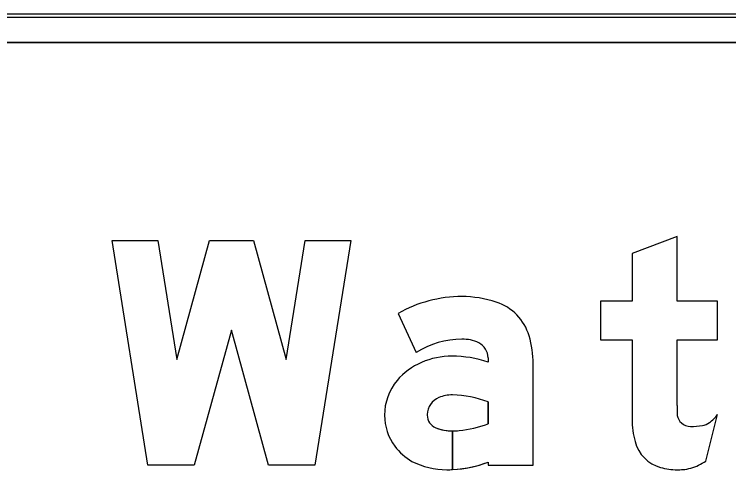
# Model space of a CAD drawing. Extents: x 1806251 to 1809821, y 414895 to 422886.
# Drawn here: x 1809676.972 to 1809677.479, y 415202.656 to 415202.981 of the extents above; entities that cross this region are included whole.
import ezdxf

# ---------------------------------------------------------------- set-up
doc = ezdxf.new("R2010")
doc.units = 0
for name, color, linetype in [('GSBWFILL', 7, 'Continuous'), ('GSCOLORFILL', 7, 'Continuous'), ('GSOUTLINE', 7, 'Continuous')]:
    doc.layers.add(name, color=color, linetype=linetype)

msp = doc.modelspace()

# ---------------------------------------------------------------- linework, layer by layer
at = {"layer": 'GSBWFILL'}
for p, q in [((1809678.4955, 415202.9805), (1809676.6955, 415202.9805)), ((1809676.6955, 415202.9605), (1809678.4955, 415202.9605)), ((1809677.46308, 415202.6626), (1809677.4715, 415202.69573))]:
    msp.add_line(p, q, dxfattribs=at)
msp.add_lwpolyline([(1809677.1259, 415202.75563), (1809677.0995, 415202.65963), (1809677.06655, 415202.65963), (1809677.0411, 415202.81963), (1809677.0735, 415202.81963), (1809677.08699, 415202.73483), (1809677.11031, 415202.81963), (1809677.14149, 415202.81963), (1809677.16481, 415202.73483), (1809677.1783, 415202.81963), (1809677.2107, 415202.81963), (1809677.18525, 415202.65963), (1809677.1523, 415202.65963)], close=True, dxfattribs=at)
for points in [[(1809677.4427, 415202.70203), (1809677.4427, 415202.74883), (1809677.4715, 415202.74883), (1809677.4715, 415202.77643), (1809677.4427, 415202.77643), (1809677.4427, 415202.82243), (1809677.4107, 415202.81029), (1809677.4107, 415202.77643), (1809677.3883, 415202.77643), (1809677.3883, 415202.74883), (1809677.4107, 415202.74883), (1809677.4107, 415202.69236)], [(1809677.24433, 415202.76761), (1809677.25717, 415202.73988)], [(1809677.3083, 415202.73598), (1809677.3083, 415202.73303)], [(1809677.3083, 415202.66187), (1809677.3083, 415202.65963), (1809677.3403, 415202.65963), (1809677.3403, 415202.73183)], [(1809677.3083, 415202.70471), (1809677.3083, 415202.68916)], [(1809677.2831, 415202.65653), (1809677.2831, 415202.68399)], [(1809677.28311, 415202.68399), (1809677.28311, 415202.65653)]]:
    msp.add_lwpolyline(points, dxfattribs=at)
for centre, major_axis, ratio, start_param, end_param in [((1809677.28972, 415202.68792), (0, 0.09171), 0.999998, 0, 0.517719), ((1809677.28972, 415202.70131), (0, 0.07832), 0.999998, 5.96613, 6.283185), ((1809677.30291, 415202.74152), (0, 0.036), 0.999998, 4.997165, 5.96613), ((1809677.28972, 415202.68792), (0, 0.06131), 0.999998, 0, 0.559495), ((1809677.29086, 415202.72502), (0, 0.02424), 0.999998, 5.822746, 6.330435), ((1809677.26979, 415202.73183), (0, 0.07051), 0.999998, 4.712389, 4.997165), ((1809677.2963, 415202.73598), (0, 0.012), 0.999998, 4.712389, 5.822746), ((1809677.27888, 415202.69052), (0, 0.04588), 0.999998, 0.399285, 0.87593), ((1809677.28264, 415202.68235), (0, 0.05487), 0.999998, 0, 0.404512), ((1809677.28264, 415202.65644), (0, 0.08078), 0.999998, 5.959871, 6.283185), ((1809677.27324, 415202.69522), (0, 0.03854), 0.999998, 0.87593, 1.570796), ((1809677.2787, 415202.69526), (0, 0.0136), 0.999998, 0.408547, 1.530785), ((1809677.28249, 415202.6865), (0, 0.02314), 0.999998, 6.259455, 6.691732), ((1809677.28081, 415202.631), (0, 0.07867), 0.999998, 5.926185, 6.254823), ((1809677.64301, 415202.70203), (0, 0.20031), 0.999994, 1.570796, 1.606005), ((1809677.27153, 415202.69522), (0, 0.03683), 0.999998, 1.570796, 2.21394), ((1809677.27959, 415202.69522), (0, 0.01449), 0.999998, 1.530785, 1.570796), ((1809677.2747, 415202.69522), (0, 0.0096), 0.999998, 1.570796, 2.757027), ((1809677.47279, 415202.69236), (0, 0.06209), 0.999994, 1.570796, 1.830698), ((1809677.45189, 415202.69654), (0, 0.0092), 0.999994, 1.74085, 2.407828), ((1809677.45044, 415202.71143), (0, 0.02627), 0.999994, 3.756278, 4.071638), ((1809677.28124, 415202.75799), (0, 0.07396), 0.999998, 3.228562, 3.516221), ((1809677.45218, 415202.69686), (0, 0.00963), 0.999994, 2.407828, 3.141593), ((1809677.45218, 415202.73776), (0, 0.05053), 0.999994, 3.141593, 3.310762), ((1809677.45867, 415202.69977), (0, 0.012), 0.999994, 3.310762, 3.756278), ((1809677.2831, 415202.71599), (0, 0.032), 0.999998, 2.757027, 3.141593), ((1809677.2831, 415202.71599), (0, 0.032), 0.999998, 3.141843, 3.28451), ((1809677.2748, 415202.69767), (0, 0.04092), 0.999998, 2.21394, 2.611125), ((1809677.43791, 415202.68309), (0, 0.026), 0.999994, 1.830698, 2.869526), ((1809677.27899, 415202.71149), (0, 0.05506), 0.999998, 2.672443, 3.141593), ((1809677.27899, 415202.7381), (0, 0.08167), 0.999998, 3.192057, 3.508644), ((1809677.44167, 415202.69408), (0, 0.03807), 0.999994, 3.427755, 3.738844), ((1809677.27899, 415202.7381), (0, 0.08167), 0.999998, 3.141593, 3.191959), ((1809677.4427, 415202.70024), (0, 0.04381), 0.999994, 2.869526, 3.141593), ((1809677.4427, 415202.71953), (0, 0.0631), 0.999994, 3.141593, 3.205734), ((1809677.44508, 415202.68251), (0, 0.026), 0.999994, 3.205734, 3.427755)]:
    msp.add_ellipse(centre, major_axis=major_axis, ratio=ratio, start_param=start_param, end_param=end_param, dxfattribs=at)
at = {"layer": 'GSCOLORFILL'}
for p, q in [((1809678.4955, 415202.9805), (1809676.6955, 415202.9805)), ((1809678.4955, 415202.9805), (1809676.6955, 415202.9805)), ((1809678.4955, 415202.9805), (1809676.6955, 415202.9805)), ((1809676.6955, 415202.9785), (1809678.4955, 415202.9785)), ((1809676.6955, 415202.9605), (1809678.4955, 415202.9605)), ((1809677.46308, 415202.6626), (1809677.4715, 415202.69573))]:
    msp.add_line(p, q, dxfattribs=at)
msp.add_lwpolyline([(1809677.1259, 415202.75563), (1809677.0995, 415202.65963), (1809677.06655, 415202.65963), (1809677.0411, 415202.81963), (1809677.0735, 415202.81963), (1809677.08699, 415202.73483), (1809677.11031, 415202.81963), (1809677.14149, 415202.81963), (1809677.16481, 415202.73483), (1809677.1783, 415202.81963), (1809677.2107, 415202.81963), (1809677.18525, 415202.65963), (1809677.1523, 415202.65963)], close=True, dxfattribs=at)
for points in [[(1809677.4427, 415202.70203), (1809677.4427, 415202.74883), (1809677.4715, 415202.74883), (1809677.4715, 415202.77643), (1809677.4427, 415202.77643), (1809677.4427, 415202.82243), (1809677.4107, 415202.81029), (1809677.4107, 415202.77643), (1809677.3883, 415202.77643), (1809677.3883, 415202.74883), (1809677.4107, 415202.74883), (1809677.4107, 415202.69236)], [(1809677.24433, 415202.76761), (1809677.25717, 415202.73988)], [(1809677.3083, 415202.73598), (1809677.3083, 415202.73303)], [(1809677.3083, 415202.66187), (1809677.3083, 415202.65963), (1809677.3403, 415202.65963), (1809677.3403, 415202.73183)], [(1809677.3083, 415202.70471), (1809677.3083, 415202.68916)], [(1809677.2831, 415202.65653), (1809677.2831, 415202.68399)], [(1809677.28311, 415202.68399), (1809677.28311, 415202.65653)]]:
    msp.add_lwpolyline(points, dxfattribs=at)
for centre, major_axis, ratio, start_param, end_param in [((1809677.28972, 415202.68792), (0, 0.09171), 0.999998, 0, 0.517719), ((1809677.28972, 415202.70131), (0, 0.07832), 0.999998, 5.96613, 6.283185), ((1809677.30291, 415202.74152), (0, 0.036), 0.999998, 4.997165, 5.96613), ((1809677.28972, 415202.68792), (0, 0.06131), 0.999998, 0, 0.559495), ((1809677.29086, 415202.72502), (0, 0.02424), 0.999998, 5.822746, 6.330435), ((1809677.26979, 415202.73183), (0, 0.07051), 0.999998, 4.712389, 4.997165), ((1809677.2963, 415202.73598), (0, 0.012), 0.999998, 4.712389, 5.822746), ((1809677.27888, 415202.69052), (0, 0.04588), 0.999998, 0.399285, 0.87593), ((1809677.28264, 415202.68235), (0, 0.05487), 0.999998, 0, 0.404512), ((1809677.28264, 415202.65644), (0, 0.08078), 0.999998, 5.959871, 6.283185), ((1809677.27324, 415202.69522), (0, 0.03854), 0.999998, 0.87593, 1.570796), ((1809677.2787, 415202.69526), (0, 0.0136), 0.999998, 0.408547, 1.530785), ((1809677.28249, 415202.6865), (0, 0.02314), 0.999998, 6.259455, 6.691732), ((1809677.28081, 415202.631), (0, 0.07867), 0.999998, 5.926185, 6.254823), ((1809677.64301, 415202.70203), (0, 0.20031), 0.999994, 1.570796, 1.606005), ((1809677.27153, 415202.69522), (0, 0.03683), 0.999998, 1.570796, 2.21394), ((1809677.27959, 415202.69522), (0, 0.01449), 0.999998, 1.530785, 1.570796), ((1809677.2747, 415202.69522), (0, 0.0096), 0.999998, 1.570796, 2.757027), ((1809677.47279, 415202.69236), (0, 0.06209), 0.999994, 1.570796, 1.830698), ((1809677.45189, 415202.69654), (0, 0.0092), 0.999994, 1.74085, 2.407828), ((1809677.45044, 415202.71143), (0, 0.02627), 0.999994, 3.756278, 4.071638), ((1809677.28124, 415202.75799), (0, 0.07396), 0.999998, 3.228562, 3.516221), ((1809677.45218, 415202.69686), (0, 0.00963), 0.999994, 2.407828, 3.141593), ((1809677.45218, 415202.73776), (0, 0.05053), 0.999994, 3.141593, 3.310762), ((1809677.45867, 415202.69977), (0, 0.012), 0.999994, 3.310762, 3.756278), ((1809677.2831, 415202.71599), (0, 0.032), 0.999998, 2.757027, 3.141593), ((1809677.2831, 415202.71599), (0, 0.032), 0.999998, 3.141843, 3.28451), ((1809677.2748, 415202.69767), (0, 0.04092), 0.999998, 2.21394, 2.611125), ((1809677.43791, 415202.68309), (0, 0.026), 0.999994, 1.830698, 2.869526), ((1809677.27899, 415202.71149), (0, 0.05506), 0.999998, 2.672443, 3.141593), ((1809677.27899, 415202.7381), (0, 0.08167), 0.999998, 3.192057, 3.508644), ((1809677.44167, 415202.69408), (0, 0.03807), 0.999994, 3.427755, 3.738844), ((1809677.27899, 415202.7381), (0, 0.08167), 0.999998, 3.141593, 3.191959), ((1809677.4427, 415202.70024), (0, 0.04381), 0.999994, 2.869526, 3.141593), ((1809677.4427, 415202.71953), (0, 0.0631), 0.999994, 3.141593, 3.205734), ((1809677.44508, 415202.68251), (0, 0.026), 0.999994, 3.205734, 3.427755)]:
    msp.add_ellipse(centre, major_axis=major_axis, ratio=ratio, start_param=start_param, end_param=end_param, dxfattribs=at)
at = {"layer": 'GSOUTLINE'}
for p, q in [((1809678.4955, 415202.9805), (1809676.6955, 415202.9805)), ((1809678.4955, 415202.9605), (1809676.6955, 415202.9605)), ((1809677.46308, 415202.6626), (1809677.4715, 415202.69573))]:
    msp.add_line(p, q, dxfattribs=at)
msp.add_lwpolyline([(1809677.1259, 415202.75563), (1809677.0995, 415202.65963), (1809677.06655, 415202.65963), (1809677.0411, 415202.81963), (1809677.0735, 415202.81963), (1809677.08699, 415202.73483), (1809677.11031, 415202.81963), (1809677.14149, 415202.81963), (1809677.16481, 415202.73483), (1809677.1783, 415202.81963), (1809677.2107, 415202.81963), (1809677.18525, 415202.65963), (1809677.1523, 415202.65963)], close=True, dxfattribs=at)
for points in [[(1809677.4427, 415202.70203), (1809677.4427, 415202.74883), (1809677.4715, 415202.74883), (1809677.4715, 415202.77643), (1809677.4427, 415202.77643), (1809677.4427, 415202.82243), (1809677.4107, 415202.81029), (1809677.4107, 415202.77643), (1809677.3883, 415202.77643), (1809677.3883, 415202.74883), (1809677.4107, 415202.74883), (1809677.4107, 415202.69236)], [(1809677.24433, 415202.76761), (1809677.25717, 415202.73988)], [(1809677.3083, 415202.73598), (1809677.3083, 415202.73303)], [(1809677.3083, 415202.66187), (1809677.3083, 415202.65963), (1809677.3403, 415202.65963), (1809677.3403, 415202.73183)], [(1809677.3083, 415202.68916), (1809677.3083, 415202.70471)]]:
    msp.add_lwpolyline(points, dxfattribs=at)
for centre, major_axis, ratio, start_param, end_param in [((1809677.28972, 415202.68792), (0, 0.09171), 0.999998, 6.283185, 6.800904), ((1809677.28972, 415202.70131), (0, 0.07832), 0.999998, 5.96613, 6.283185), ((1809677.30291, 415202.74152), (0, 0.036), 0.999998, 4.997165, 5.96613), ((1809677.28972, 415202.68792), (0, 0.06131), 0.999998, 0, 0.559495), ((1809677.29086, 415202.72502), (0, 0.02424), 0.999998, 5.822746, 6.330435), ((1809677.26979, 415202.73183), (0, 0.07051), 0.999998, 4.712389, 4.997165), ((1809677.2963, 415202.73598), (0, 0.012), 0.999998, 4.712389, 5.822746), ((1809677.27888, 415202.69052), (0, 0.04588), 0.999998, 0.399285, 0.87593), ((1809677.28264, 415202.68235), (0, 0.05487), 0.999998, 0, 0.404512), ((1809677.28264, 415202.65644), (0, 0.08078), 0.999998, 5.959871, 6.283185), ((1809677.27324, 415202.69522), (0, 0.03854), 0.999998, 0.87593, 1.570796), ((1809677.2787, 415202.69526), (0, 0.0136), 0.999998, 0.408547, 1.530785), ((1809677.28249, 415202.6865), (0, 0.02314), 0.999998, 6.25958, 6.691732), ((1809677.28081, 415202.631), (0, 0.07867), 0.999998, 5.926185, 6.254787), ((1809677.28301, 415202.70844), (0, 0.0012), 0.999998, 6.254787, 6.25958), ((1809677.64301, 415202.70203), (0, 0.20031), 0.999994, 1.570796, 1.606005), ((1809677.27153, 415202.69522), (0, 0.03683), 0.999998, 1.570796, 2.21394), ((1809677.27959, 415202.69522), (0, 0.01449), 0.999998, 1.530785, 1.570796), ((1809677.2747, 415202.69522), (0, 0.0096), 0.999998, 1.570796, 2.757027), ((1809677.47279, 415202.69236), (0, 0.06209), 0.999994, 1.570796, 1.830698), ((1809677.45189, 415202.69654), (0, 0.0092), 0.999994, 1.74085, 2.407828), ((1809677.45044, 415202.71143), (0, 0.02627), 0.999994, 3.756278, 4.071638), ((1809677.28124, 415202.75799), (0, 0.07396), 0.999998, 3.228562, 3.516221), ((1809677.45218, 415202.69686), (0, 0.00963), 0.999994, 2.407828, 3.141593), ((1809677.45218, 415202.73776), (0, 0.05053), 0.999994, 3.141593, 3.310762), ((1809677.45867, 415202.69977), (0, 0.012), 0.999994, 3.310762, 3.756278), ((1809677.2831, 415202.71599), (0, 0.032), 0.999998, 2.757027, 3.28451), ((1809677.2748, 415202.69767), (0, 0.04092), 0.999998, 2.21394, 2.611125), ((1809677.43791, 415202.68309), (0, 0.026), 0.999994, 1.830698, 2.869526), ((1809677.27899, 415202.71149), (0, 0.05506), 0.999998, 2.672443, 3.141593), ((1809677.27899, 415202.7381), (0, 0.08167), 0.999998, 3.141593, 3.508644), ((1809677.44167, 415202.69408), (0, 0.03807), 0.999994, 3.427755, 3.738844), ((1809677.4427, 415202.70024), (0, 0.04381), 0.999994, 2.869526, 3.141593), ((1809677.4427, 415202.71953), (0, 0.0631), 0.999994, 3.141593, 3.205734), ((1809677.44508, 415202.68251), (0, 0.026), 0.999994, 3.205734, 3.427755)]:
    msp.add_ellipse(centre, major_axis=major_axis, ratio=ratio, start_param=start_param, end_param=end_param, dxfattribs=at)

doc.saveas('drawing.dxf')
